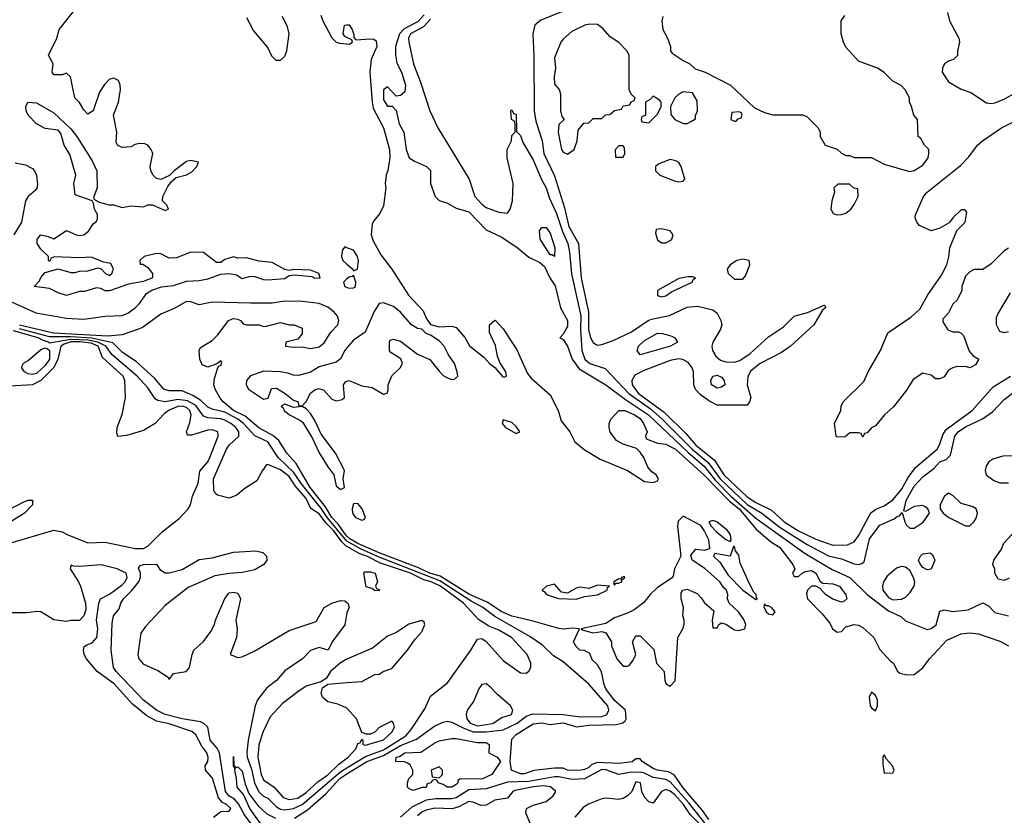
# Model space of a CAD drawing. Header units: inches. Extents: x 2380249 to 2585472, y 382747 to 546448.
# Tile 451 of 626: x 2508471 to 2513071, y 474619 to 478336. Entities that reach past the tile are written whole.
import ezdxf

# ---------------------------------------------------------------- set-up
doc = ezdxf.new("R2010")
doc.units = ezdxf.units.IN
doc.header["$MEASUREMENT"] = 0
doc.layers.add('C5407', color=7, linetype='Continuous')
doc.layers.add('C5417', color=7, linetype='Continuous')

msp = doc.modelspace()

# ---------------------------------------------------------------- linework, layer by layer
at = {"layer": 'C5407', "color": 4}
for points, elevation in [([(2508422.2, 477022.2), (2508546.1, 476966.1), (2508690, 476940.6), (2508770, 476936.9), (2508870, 476951.1), (2508950, 476953.7), (2508975.7, 476964.3), (2509009.8, 476990), (2509030.5, 477009.5), (2509063.1, 477056.9), (2509088, 477072), (2509133, 477087), (2509190, 477094.7), (2509250, 477114.3), (2509310, 477117.7), (2509350, 477125.5), (2509410, 477147), (2509450.8, 477150.8), (2509483.8, 477143.8), (2509510, 477127.2), (2509550, 477137.6), (2509570, 477135.6), (2509610, 477121.8), (2509630, 477120.7), (2509710, 477126.3), (2509730, 477140.7), (2509755.6, 477144.4), (2509835.9, 477135.9), (2509850, 477128.8), (2509874, 477130), (2509868.7, 477150), (2509830, 477166), (2509750, 477168.7), (2509730, 477164), (2509710, 477169.2), (2509650, 477202), (2509587.9, 477207.9), (2509530, 477222.7), (2509490, 477222), (2509470, 477228), (2509430, 477215.3), (2509410, 477202), (2509390, 477202), (2509330, 477248.7), (2509270, 477249.2), (2509203.1, 477223.1), (2509170, 477222), (2509130, 477241.2), (2509110, 477242.7), (2509052, 477230), (2509032, 477210), (2509034, 477194), (2509046, 477194), (2509070, 477178.8), (2509091, 477150), (2509092, 477130), (2509050, 477112.3), (2508979.3, 477100.7), (2508890, 477069.5), (2508870, 477069.5), (2508850, 477079.3), (2508830, 477082.7), (2508774.2, 477065.8), (2508750, 477066.6), (2508690, 477047.6), (2508650, 477059.3), (2508610, 477079.3), (2508538, 477090), (2508564, 477116), (2508570, 477132), (2508590, 477154), (2508650, 477172), (2508710, 477154.8), (2508730, 477154.8), (2508750, 477160.7), (2508790, 477162), (2508836, 477176), (2508851.3, 477171.3), (2508872, 477150), (2508890, 477141), (2508902, 477150), (2508908.7, 477170), (2508896, 477196), (2508863.1, 477203.1), (2508806, 477226), (2508750, 477222.7), (2508632.7, 477227.3), (2508618, 477222), (2508610, 477206), (2508606, 477210), (2508606, 477230), (2508570, 477264), (2508552.7, 477290), (2508553.2, 477310), (2508570, 477330.4), (2508603.5, 477323.5), (2508630, 477311.3), (2508690, 477351), (2508734, 477330), (2508750, 477326.8), (2508770, 477331.3), (2508792.9, 477347.1), (2508816.4, 477383.6), (2508828.4, 477391.6), (2508834.6, 477405.4), (2508834.6, 477425.4), (2508821.2, 477450), (2508816.4, 477476.4), (2508809, 477489), (2508730, 477518), (2508723.7, 477570), (2508733.2, 477610), (2508705.6, 477705.6), (2508678, 477750), (2508663.7, 477803.7), (2508650, 477819), (2508590, 477827), (2508549, 477850), (2508510, 477889), (2508500.9, 477910), (2508499.3, 477930), (2508509.4, 477950.6), (2508550, 477946.8), (2508630, 477900.5), (2508710, 477826), (2508737.3, 477790), (2508810, 477676), (2508830.7, 477630), (2508833, 477550), (2508818, 477510), (2508818, 477498), (2508842.8, 477482.8), (2508888.9, 477471.1), (2508910, 477471), (2508950, 477458.8), (2508990, 477466.8), (2509050, 477461), (2509070, 477470.7), (2509090.8, 477470.8), (2509150, 477444.7), (2509166, 477450), (2509158, 477470), (2509138, 477490), (2509139, 477510), (2509163.7, 477556.3), (2509180.2, 477579.8), (2509202, 477598), (2509250, 477611), (2509275.5, 477624.5), (2509298, 477650), (2509306, 477670), (2509270, 477677.2), (2509250, 477673.2), (2509192, 477630), (2509171.6, 477608.4), (2509130.7, 477589.3), (2509110, 477594), (2509094, 477610), (2509084, 477630), (2509081.2, 477650), (2509092.7, 477710), (2509085.2, 477730), (2509070, 477749), (2509056, 477756), (2509030, 477757.2), (2509010, 477753.2), (2508990, 477741.2), (2508950, 477739), (2508930, 477748.7), (2508921.5, 477761.5), (2508924.5, 477810), (2508909.5, 477890), (2508933.2, 477950), (2508942, 478010), (2508940.9, 478030), (2508932, 478052), (2508910, 478062.7), (2508899.8, 478060.2), (2508890, 478057.2), (2508866.4, 478033.6), (2508843.4, 477996.6), (2508814, 477910), (2508790, 477894), (2508770, 477915.3), (2508750, 477948.7), (2508729, 477970), (2508708.7, 478068.7), (2508690, 478086), (2508670, 478078), (2508630, 478078), (2508622, 478090), (2508628, 478130), (2508605.2, 478170), (2508644.5, 478250), (2508656, 478290), (2508734, 478390)], 4), ([(2509530, 478346), (2509564, 478284), (2509630, 478204.7), (2509647.3, 478167.3), (2509667.3, 478147.3), (2509690, 478146), (2509710, 478164.7), (2509719.3, 478190), (2509729.4, 478270), (2509722.7, 478302.7), (2509699.3, 478350)], 4), ([(2509877.5, 478357.5), (2509886.8, 478330), (2509930, 478251.3), (2509950, 478231.3), (2509965.4, 478225.4), (2510000, 478222.8)], 4), ([(2510000, 478253), (2509990, 478258), (2509982, 478270), (2509988, 478310), (2510000, 478311.1)], 4), ([(2508450, 477667.5), (2508497.9, 477657.9), (2508530, 477641.3), (2508540.7, 477630), (2508550.2, 477610), (2508554.2, 477565.8), (2508550.9, 477549.1), (2508542.9, 477537.1), (2508510.3, 477510), (2508498.5, 477490), (2508479.3, 477390), (2508444.1, 477330)], 4), ([(2510000, 477270.3), (2509990, 477274), (2509979.8, 477260.2), (2509975.9, 477244.1), (2509974.9, 477230), (2509981.3, 477210), (2510000, 477193.7)], 4), ([(2510000, 477124.6), (2509983.7, 477110), (2509990, 477088.9), (2510000, 477085.3)], 4), ([(2510000, 475923.1), (2509992.7, 475930), (2509958.5, 475978.5), (2509929.4, 476010), (2509899.6, 476059.6), (2509828.5, 476150), (2509762.8, 476262.8), (2509719.6, 476310), (2509681, 476370), (2509653.1, 476393.1), (2509588.6, 476428.6), (2509523.7, 476483.7), (2509469.7, 476510), (2509422, 476550), (2509407.9, 476567.9), (2509383.6, 476610), (2509377.4, 476630), (2509380.9, 476659.1), (2509395.3, 476704.7), (2509402, 476718), (2509410, 476721), (2509415.5, 476735.5), (2509410, 476742), (2509392.7, 476727.3), (2509350, 476713.2), (2509324.1, 476724.1), (2509312.7, 476750), (2509308.7, 476790), (2509316, 476804), (2509370, 476837.3), (2509396.2, 476863.8), (2509446, 476930), (2509470, 476939.5), (2509490, 476937.1), (2509502.8, 476930), (2509514.8, 476914.8), (2509530, 476910.8), (2509589.4, 476910.6), (2509610, 476902.8), (2509623.5, 476903.5), (2509690, 476921), (2509730, 476910.8), (2509754, 476910), (2509790, 476894), (2509790, 476868), (2509770, 476844), (2509714, 476830), (2509712, 476810), (2509750, 476805.7), (2509790, 476807.4), (2509830, 476800.2), (2509870, 476808), (2509894.1, 476825.9), (2509924.2, 476875.8), (2509956.9, 476910), (2509961.7, 476930), (2509956.4, 476950), (2509939.6, 476970), (2509910, 476992.4), (2509870, 477009.7), (2509790, 477019.3), (2509710, 477020.3), (2509650, 477011.9), (2509549.2, 477010.8), (2509370, 477016.2), (2509310, 477004.2), (2509270, 477017.8), (2509250, 477019.8), (2509193.2, 476986.8), (2509130, 476959.8), (2509050, 476901.4), (2509030, 476891.8), (2508950, 476864.1), (2508883, 476857), (2508628.5, 476871.5), (2508470, 476908.3)], 4), ([(2510000.1, 475900.1), (2509908.9, 476008.9), (2509881.1, 476050), (2509786.9, 476166.9), (2509750, 476221.4), (2509678.5, 476290), (2509630, 476364.2), (2509570, 476391.3), (2509517.2, 476450), (2509489.7, 476470), (2509430, 476502.2), (2509370, 476516.4), (2509350, 476525.4), (2509317, 476557), (2509279.5, 476579.5), (2509230, 476602), (2509170, 476602), (2509143.7, 476610), (2509101.1, 476661.1), (2509016.9, 476736.9), (2508950, 476782.4), (2508905.9, 476825.9), (2508808.6, 476848.6), (2508710, 476854.8), (2508610, 476854.5), (2508470, 476891.6)], 8), ([(2510000, 475875.1), (2509996.9, 475876.9), (2509975.8, 475895.8), (2509937.1, 475950), (2509903.5, 475983.5), (2509870, 476026.9), (2509831.9, 476051.9), (2509810, 476098.9), (2509757.9, 476157.9), (2509730, 476201.1), (2509690, 476233.3), (2509630, 476257.2), (2509624.5, 476255.5), (2509604.7, 476230), (2509578.5, 476181.5), (2509518, 476142), (2509485.8, 476114.2), (2509450, 476100.9), (2509395.1, 476115.1), (2509384.1, 476124.1), (2509378, 476138), (2509376.2, 476190), (2509436.9, 476330), (2509450, 476348), (2509495.1, 476390), (2509494.7, 476410), (2509481.3, 476430), (2509458, 476450), (2509430, 476464.5), (2509410, 476470.8), (2509350, 476475.3), (2509330, 476484), (2509293.4, 476533.4), (2509254.8, 476554.8), (2509210, 476561.5), (2509150, 476551.1), (2509116.9, 476556.9), (2509104.2, 476564.2), (2509070, 476615.6), (2509020.4, 476670), (2508903.5, 476770), (2508873.1, 476810), (2508835.6, 476830), (2508790, 476839), (2508710, 476842.4), (2508610, 476824), (2508605.2, 476830), (2508578, 476838), (2508558, 476850), (2508441.8, 476881.8)], 12), ([(2508430, 475892.2), (2508630, 475950.4), (2508670, 475942.8), (2508692, 475930), (2508790, 475892.2), (2508870, 475895.6), (2509010, 475864.6), (2509050, 475864.9), (2509070, 475875.5), (2509136.8, 475943.2), (2509215.3, 476004.7), (2509258.7, 476050), (2509269.6, 476070), (2509278.4, 476110), (2509304.2, 476170), (2509313.3, 476226.7), (2509350, 476270.8), (2509359.6, 476290), (2509398, 476390), (2509397.2, 476410), (2509370, 476419.5), (2509350, 476417.6), (2509274, 476394), (2509255.3, 476395.3), (2509249.5, 476410), (2509265.4, 476454.6), (2509272.1, 476490), (2509266.6, 476510), (2509250, 476523.5), (2509229.8, 476529.8), (2509210, 476528.7), (2509168.8, 476511.2), (2509145.9, 476494.1), (2509104.4, 476450), (2509050, 476416.2), (2508970, 476392.7), (2508928.9, 476388.9), (2508924, 476404), (2508926, 476430), (2508950, 476492), (2508966, 476570), (2508962.7, 476650), (2508954.5, 476670), (2508858, 476758), (2508837.7, 476810), (2508804.2, 476824.2), (2508750, 476831.5), (2508709.8, 476830.2), (2508679.4, 476820.6), (2508663.2, 476810), (2508648.4, 476750), (2508630, 476711.2), (2508570, 476649.8), (2508530, 476629.8), (2508423.2, 476623.2)], 16), ([(2510000, 476803), (2509989.5, 476790.5), (2509969.3, 476750.7), (2509950, 476735.1), (2509870, 476713.6), (2509830, 476689.6), (2509774, 476674), (2509750, 476674.7), (2509724.2, 476684.2), (2509688, 476690), (2509610, 476694), (2509550, 476672), (2509530.3, 476650), (2509529.1, 476630), (2509540.4, 476610), (2509610, 476563), (2509632, 476568), (2509646.6, 476613.4), (2509670, 476614.8), (2509711, 476590), (2509750, 476558), (2509772, 476550), (2509774, 476534), (2509790, 476532), (2509810, 476552), (2509829.4, 476590.6), (2509850, 476606.8), (2509867, 476613), (2509890, 476606), (2509930, 476562.8), (2509950, 476554.8), (2509978, 476562), (2509988.9, 476571.1), (2509984.5, 476630), (2509994.8, 476645.2), (2510000, 476647)], 4), ([(2508389.2, 476030), (2508490, 476082.8), (2508510, 476090.8), (2508530, 476091), (2508531, 476070), (2508494, 476030), (2508342.8, 475937.2)], 16), ([(2509588.8, 474530), (2509521, 474621), (2509493.1, 474673.1), (2509473.8, 474693.8), (2509448.4, 474710), (2509431.9, 474730), (2509404.7, 474910), (2509392.8, 474932.8), (2509360.5, 474970), (2509349.4, 475030), (2509330, 475049.4), (2509315.6, 475055.6), (2509230.4, 475069.6), (2509150, 475089.8), (2509109.4, 475110), (2509050, 475156.2), (2508922, 475290), (2508909.5, 475310), (2508897.6, 475390), (2508903.3, 475516.7), (2508909.5, 475550), (2508936, 475584), (2508943.7, 475610), (2508956, 475630), (2508993, 475667), (2509027, 475710), (2509036, 475730), (2509036, 475750), (2509026, 475774), (2509034, 475786), (2509049.5, 475790.5), (2509110, 475792), (2509126.4, 475766.4), (2509150, 475751.3), (2509170, 475751), (2509230, 475766.8), (2509310, 475813.4), (2509370, 475821.6), (2509470, 475848.2), (2509574.4, 475854.4), (2509606.4, 475846.4), (2509624.7, 475830), (2509626, 475810), (2509611.3, 475790), (2509570, 475766), (2509510, 475752.7), (2509450, 475749.2), (2509382.5, 475737.5), (2509257.5, 475682.5), (2509150, 475599), (2509058.8, 475501.2), (2509036.3, 475470), (2509023, 475370), (2509027.7, 475350), (2509050, 475324.9), (2509115.9, 475295.9), (2509164.7, 475264.7), (2509170, 475254), (2509190, 475282), (2509249.1, 475290.9), (2509264, 475310), (2509276, 475370), (2509285.2, 475390), (2509330, 475431), (2509363.2, 475476.8), (2509381.2, 475510), (2509385.2, 475530), (2509430, 475632), (2509450, 475658), (2509470, 475661), (2509490, 475656), (2509502.8, 475630), (2509481, 475530), (2509486.8, 475490), (2509484, 475450), (2509454, 475370), (2509490, 475356), (2509510, 475358.8), (2509570, 475387.3), (2509730, 475482.8), (2509855.3, 475524.7), (2509894, 475590), (2509928.7, 475610), (2509970, 475622.8), (2509990, 475621), (2510000, 475613.5)], 12), ([(2509376, 474610), (2509410, 474637.3), (2509450, 474638.8), (2509458, 474650), (2509437.2, 474670), (2509418, 474678), (2509400, 474700), (2509372.1, 474792.1), (2509339, 474830), (2509337.2, 474850), (2509349.5, 474870.5), (2509351.5, 474888.5), (2509345.6, 474910), (2509321.6, 474941.6), (2509294.3, 474994.3), (2509274.5, 475010), (2509257.1, 475017.1), (2509170, 475046.3), (2509110, 475058.4), (2509064.2, 475084.2), (2508998, 475138), (2508912.7, 475232.7), (2508833.6, 475290), (2508782.7, 475350), (2508772.3, 475370), (2508769.4, 475390.6), (2508772.9, 475407.1), (2508784.1, 475415.9), (2508810, 475424), (2508831.6, 475450), (2508835.6, 475490), (2508829.4, 475530.6), (2508841.2, 475610), (2508849.2, 475630), (2508890, 475652), (2508950, 475695.3), (2508963.5, 475710), (2508972.4, 475730), (2508967.6, 475750), (2508926, 475770), (2508851.7, 475788.3), (2508750, 475781.3), (2508722.7, 475782.7), (2508712, 475788), (2508706, 475770), (2508746, 475710), (2508754.4, 475690), (2508778.8, 475610), (2508779.8, 475580.2), (2508771, 475550), (2508750, 475529), (2508710, 475529), (2508690, 475524), (2508630, 475532), (2508569.7, 475569.7), (2508550, 475571.5), (2508504.4, 475564.4), (2508425.4, 475565.4)], 16), ([(2510000, 475564.2), (2509990.6, 475509.4), (2509931.3, 475430), (2509912, 475390), (2509870, 475402), (2509830, 475388), (2509792, 475350), (2509710, 475293.2), (2509670, 475249), (2509625.2, 475214.8), (2509582, 475158), (2509570.7, 475130), (2509538.3, 474970), (2509531.7, 474911.7), (2509534, 474890), (2509554.3, 474834.3), (2509568.4, 474770), (2509588.8, 474728.8), (2509610, 474708.8), (2509630, 474699.3), (2509670, 474658), (2509690, 474647.9), (2509710, 474644.4), (2509750, 474650.2), (2509790, 474669.2), (2509970, 474822.6), (2510000, 474841.1)], 12), ([(2510000, 475347.6), (2509970, 475331.3), (2509923, 475290), (2509902.8, 475257.2), (2509877.3, 475242.7), (2509810, 475221.6), (2509770, 475196.2), (2509699.4, 475140.6), (2509641.3, 475078.7), (2509609.1, 475010.9), (2509588.7, 474948.7), (2509584, 474890), (2509598.5, 474810), (2509610, 474784.9), (2509660.3, 474750), (2509702, 474702), (2509730, 474693.4), (2509770, 474699.6), (2509810, 474724.7), (2509864.5, 474775.5), (2509910, 474808), (2509962.6, 474857.4), (2510000, 474886)], 16), ([(2510000, 475119), (2509999.5, 475119.5), (2509957.5, 475137.5), (2509910, 475149.3), (2509885.2, 475170), (2509879.3, 475190), (2509885.6, 475214.4), (2509910, 475232), (2510000, 475238.8)], 16), ([(2509622.8, 474542.8), (2509546.6, 474650), (2509516.2, 474716.2), (2509487, 474750), (2509484.5, 474790), (2509475.3, 474830), (2509478, 474838), (2509469.3, 474850.7), (2509470, 474894), (2509471.3, 474851.3), (2509482, 474842), (2509490, 474844.7), (2509510, 474824.7), (2509524.5, 474764.5), (2509540.7, 474720.7), (2509584.2, 474664.2), (2509625.8, 474625.8), (2509665.3, 474605.2)], 8), ([(2509754.5, 474605.5), (2509815.7, 474644.3), (2509901.3, 474718.7), (2509966.3, 474790), (2509990, 474806.7), (2510000, 474812.9)], 8)]:
    msp.add_lwpolyline(points, dxfattribs=dict(at, elevation=elevation))
for points, elevation in [([(2508530, 476677.6), (2508510, 476680.7), (2508493.2, 476690), (2508481.2, 476710), (2508482, 476718), (2508488.7, 476731.3), (2508510, 476744), (2508570, 476794.4), (2508590, 476803), (2508599.9, 476799.9), (2508610.3, 476790.3), (2508610.2, 476750), (2508590, 476719.6), (2508550, 476683.5)], 12), ([(2509710, 476539), (2509692, 476530), (2509702, 476522), (2509706.8, 476510), (2509730.8, 476490), (2509783.6, 476463.6), (2509793.5, 476453.5), (2509838.6, 476378.6), (2509870, 476312.7), (2509910, 476247.3), (2509938.8, 476210), (2509950, 476158.8), (2509970, 476141.6), (2509989, 476150), (2509982, 476190), (2509988, 476230), (2509947, 476310), (2509879.7, 476399.7), (2509850, 476464), (2509830, 476495.3), (2509810, 476518), (2509790, 476528), (2509750, 476524)], 4)]:
    msp.add_lwpolyline(points, close=True, dxfattribs=dict(at, elevation=elevation))
at = {"layer": 'C5417', "color": 4}
for points, elevation in [([(2511050, 478390.7), (2510906.4, 478333.6), (2510877.3, 478310), (2510867.7, 478270), (2510873.5, 478166.5), (2510875.3, 477910), (2510882.1, 477862.1), (2510911.4, 477770), (2510919, 477710), (2510970, 477606.8), (2511016.9, 477456.9), (2511036.9, 477370), (2511081.7, 477290), (2511094.7, 477130), (2511128.5, 476970), (2511127.8, 476887.8), (2511137.8, 476850), (2511150, 476828), (2511160.6, 476820.6), (2511170, 476814.9), (2511190, 476817.6), (2511243.5, 476836.5), (2511330, 476878), (2511407, 476930), (2511423.3, 476936.7), (2511506.1, 476953.9), (2511590, 476993.4), (2511637.6, 476997.6), (2511710, 476980.7), (2511730, 476964.7), (2511746.8, 476930), (2511750.8, 476910), (2511744.9, 476890), (2511708.7, 476830), (2511704.2, 476810), (2511707.2, 476790), (2511723.7, 476763.7), (2511745.8, 476745.8), (2511770, 476737.4), (2511810, 476735.3), (2511836.1, 476743.9), (2511884, 476776), (2511970, 476854), (2512039.8, 476900.2), (2512089.6, 476950), (2512151.4, 476968.6), (2512230, 477002), (2512236, 476996), (2512236, 476990), (2512221.4, 476978.6), (2512181.6, 476910), (2512070, 476809.5), (2512030, 476780.7), (2511931, 476730), (2511885.5, 476694.5), (2511873.5, 476666.5), (2511870.4, 476630.4), (2511886.8, 476570), (2511881, 476550), (2511870, 476535.3), (2511730, 476535.1), (2511690, 476554.5), (2511650, 476585.1), (2511628.8, 476608.8), (2511621.1, 476630), (2511619.1, 476690), (2511612.8, 476710), (2511593.8, 476733.8), (2511568.4, 476748.4), (2511550, 476751.2), (2511510, 476743.5), (2511384.1, 476695.9), (2511344.8, 476675.2), (2511330.3, 476650), (2511332.9, 476630), (2511362.4, 476590), (2511481.5, 476501.5), (2511583.3, 476403.3), (2511630, 476348.4), (2511717.7, 476277.7), (2511760.7, 476210), (2511870, 476107.1), (2511910, 476079.7), (2511983.9, 476043.9), (2512043.1, 475990), (2512110, 475947.1), (2512190, 475909.1), (2512270, 475881.1), (2512337.7, 475882.3), (2512370, 475897.1), (2512390, 475924.9), (2512448, 476032), (2512471.1, 476048.9), (2512510, 476064.4), (2512550, 476092.4), (2512590, 476140.4), (2512622.2, 476197.7), (2512655.8, 476244.2), (2512756.9, 476330), (2512768.3, 476350), (2512783.7, 476396.3), (2512798.9, 476421.1), (2512921.6, 476510), (2513019.7, 476620.3), (2513099.6, 476670)], 16), ([(2512806, 478370), (2512814.8, 478330), (2512858, 478250), (2512862, 478230), (2512852, 478190), (2512851.6, 478168.4), (2512834, 478150), (2512810, 478142), (2512792, 478130), (2512782, 478110), (2512781, 478090), (2512810, 478044.7), (2512870, 478011.3), (2512915.3, 477995.3), (2512987.1, 477947.1), (2513010, 477944), (2513027.3, 477947.3), (2513070, 477964.9), (2513114.5, 477990)], 24), ([(2510360.8, 478359.2), (2510333.2, 478326.8), (2510267.7, 478292.3), (2510245.8, 478270), (2510227.2, 478210), (2510226, 478170), (2510232.2, 478132.2), (2510254.4, 478090), (2510274, 478030), (2510270, 477998), (2510250, 477981.2), (2510230, 477979), (2510190, 478022), (2510171.3, 478008.7), (2510170, 477962), (2510190, 477931), (2510211, 477931), (2510230, 477912), (2510244, 477850), (2510265.5, 477810), (2510276.4, 477730), (2510290, 477691), (2510314.9, 477674.9), (2510372, 477650), (2510390.7, 477630.7), (2510390.8, 477570), (2510412, 477510), (2510431.1, 477491.1), (2510470, 477479.1), (2510510, 477455.5), (2510570, 477438.4), (2510650, 477354), (2510720.6, 477320.6), (2510792.9, 477272.9), (2510850, 477227), (2510901.7, 477201.7), (2510923.4, 477183.4), (2510948, 477130), (2510972.5, 477092.5), (2510997.3, 476990), (2511030.4, 476930), (2511030, 476902), (2511010, 476866), (2510994, 476850), (2511010, 476842), (2511030, 476811.3), (2511051.5, 476750), (2511085.1, 476705.1), (2511210, 476630.3), (2511301.5, 476561.5), (2511409, 476490), (2511594, 476314), (2511669.2, 476250), (2511722.3, 476182.3), (2511793.7, 476110), (2511910, 476006.7), (2512141.4, 475841.4), (2512267.1, 475767.1), (2512349.2, 475729.2), (2512430.5, 475650), (2512530, 475573.7), (2512586.9, 475546.9), (2512610, 475527.7), (2512710, 475486.8), (2512730, 475491), (2512751.9, 475508.1), (2512770, 475572), (2512790, 475578), (2512830, 475571), (2512902, 475578), (2512970, 475612), (2512996.9, 475596.9), (2513026.4, 475566.4), (2513091, 475550)], 8), ([(2510390, 478338.3), (2510357.2, 478302.8), (2510296.4, 478270), (2510287.2, 478250), (2510288.5, 478230), (2510310.4, 478130), (2510343.9, 478043.9), (2510386.4, 477910), (2510424.4, 477830), (2510570.7, 477590), (2510598, 477510), (2510630, 477473.4), (2510650, 477459.1), (2510710, 477436), (2510750, 477432), (2510762, 477450), (2510772.7, 477490), (2510777.2, 477570), (2510748.7, 477690), (2510748.7, 477730), (2510768, 477770), (2510770, 477794), (2510786, 477810), (2510786, 477850), (2510782, 477862), (2510768, 477870), (2510766, 477910), (2510770, 477914), (2510778, 477898), (2510790, 477894), (2510792.7, 477812.7), (2510810, 477794), (2510822, 477762), (2510870, 477681), (2510908.6, 477588.6), (2510930, 477550.8), (2510944.4, 477504.4), (2510979.5, 477430), (2511006.2, 477346.2), (2511031.4, 477290), (2511039.6, 477250), (2511049, 477149), (2511092.9, 476952.9), (2511091.1, 476890), (2511096.5, 476790), (2511110.5, 476750), (2511134.8, 476730), (2511206, 476706), (2511316.9, 476590), (2511417.5, 476517.4), (2511471.6, 476471.6), (2511612, 476330), (2511687.4, 476267.4), (2511743.5, 476190), (2511870, 476070.2), (2511938, 476030), (2512023.9, 475963.9), (2512150, 475883.6), (2512250, 475831.5), (2512310, 475816.5), (2512370, 475793.7), (2512390, 475790.4), (2512405.4, 475794.6), (2512416.3, 475803.7), (2512440.5, 475910), (2512490, 475974.9), (2512556.6, 476003.4), (2512570, 476014.8), (2512582, 476018), (2512594, 476034), (2512606, 475990), (2512614, 475974), (2512630, 475961), (2512650, 475960.7), (2512691.4, 475988.6), (2512721.2, 476030), (2512714, 476050), (2512700.7, 476060.7), (2512690, 476066.6), (2512650, 476062), (2512610, 476038), (2512602, 476042), (2512612, 476090), (2512650, 476156.4), (2512690, 476199.5), (2512741.6, 476238.4), (2512769.4, 476270), (2512799.5, 476280.5), (2512819.3, 476300.7), (2512840.5, 476390), (2512856.2, 476410), (2512890, 476433.1), (2512969.7, 476470.3), (2513015.6, 476504.4), (2513070, 476560.7), (2513110, 476590.7)], 12), ([(2511476, 478350), (2511471, 478330), (2511476, 478290), (2511498, 478250), (2511511.3, 478210), (2511512, 478190), (2511519.6, 478179.6), (2511570, 478144.7), (2511602, 478130), (2511626.4, 478106.4), (2511674, 478090), (2511792, 478030), (2511903.6, 477923.6), (2511950, 477902), (2511990, 477891.3), (2512130, 477892), (2512150, 477882), (2512202, 477830), (2512211.3, 477810), (2512211.3, 477790), (2512234, 477750), (2512290, 477731.3), (2512310, 477712), (2512330, 477702), (2512350, 477702), (2512370, 477692), (2512450, 477692), (2512510, 477661), (2512627.3, 477627.3), (2512650, 477630.7), (2512690, 477656.3), (2512715.1, 477690), (2512719, 477710), (2512718, 477730), (2512698, 477750), (2512680.4, 477780.4), (2512668, 477790), (2512666, 477870), (2512648, 477890), (2512638, 477930), (2512628, 477950), (2512628, 477970), (2512608.4, 478008.4), (2512588.4, 478028.4), (2512550, 478048), (2512509.1, 478089.1), (2512478, 478110), (2512390, 478142), (2512330, 478208), (2512319, 478230), (2512309.3, 478270), (2512309, 478330), (2512325.2, 478354.8)], 24), ([(2510000, 478311.1), (2510010, 478312), (2510024.7, 478290), (2510032.7, 478267.3), (2510032.7, 478252.7), (2510042, 478242), (2510110, 478246), (2510124.7, 478244.7), (2510136.9, 478236.9), (2510138.8, 478210), (2510113.4, 478150), (2510106.8, 478090), (2510117, 477950), (2510122.4, 477922.4), (2510170.3, 477830.2), (2510198, 477730), (2510200.7, 477690), (2510190.6, 477630.6), (2510182.8, 477610), (2510179.1, 477570), (2510182, 477550), (2510170, 477466), (2510154, 477430), (2510124.7, 477395.3), (2510118.4, 477381.6), (2510113, 477330), (2510122, 477302), (2510158, 477238), (2510210, 477171), (2510288.1, 477048.1), (2510355.2, 476975.2), (2510370, 476942), (2510390, 476912), (2510430, 476901), (2510490, 476904.7), (2510510, 476898), (2510550, 476851), (2510572.8, 476812.8), (2510638.8, 476758.8), (2510667.9, 476727.9), (2510691.1, 476711.1), (2510727.7, 476667.7), (2510734, 476666), (2510746, 476670), (2510742, 476690), (2510714.8, 476734.8), (2510703.7, 476763.7), (2510693.6, 476813.6), (2510665.6, 476874.4), (2510666, 476910), (2510690, 476932), (2510694, 476930), (2510730, 476890.8), (2510793.5, 476793.5), (2510843.1, 476683.1), (2510860.9, 476660.9), (2510950, 476582.8), (2510987.3, 476510), (2511001.3, 476461.3), (2511041.3, 476410), (2511063.8, 476363.8), (2511107.7, 476327.7), (2511183.2, 476283.2), (2511310.3, 476230.3), (2511390, 476178), (2511430, 476174), (2511450, 476181), (2511456, 476190), (2511445.2, 476210), (2511424.2, 476224.2), (2511405.8, 476245.8), (2511386.6, 476290), (2511370, 476315.3), (2511352.9, 476332.9), (2511290, 476352), (2511259.3, 476370), (2511230, 476409), (2511225.1, 476430), (2511224.5, 476450), (2511232.7, 476470), (2511270, 476510.7), (2511298, 476510), (2511344, 476490), (2511370, 476472), (2511384.9, 476450), (2511402, 476410), (2511394, 476390), (2511398, 476378), (2511450, 476358), (2511490, 476352.7), (2511534.9, 476330), (2511670, 476206.3), (2511786.7, 476086.7), (2511832.4, 476050), (2511910, 475956.9), (2511978.7, 475898.7), (2512022, 475870), (2512082.8, 475790), (2512091.6, 475768.4), (2512082, 475750), (2512090, 475734), (2512110, 475734), (2512126, 475750), (2512142, 475758), (2512170, 475762), (2512190.5, 475750), (2512210, 475711.3), (2512222.8, 475702.8), (2512270, 475700.5), (2512301, 475690), (2512331.1, 475648.9), (2512336, 475630), (2512322, 475618), (2512310, 475614), (2512270, 475629.2), (2512235.3, 475650), (2512210, 475678), (2512190, 475688.7), (2512170, 475688.7), (2512151.3, 475670), (2512147.1, 475652.9), (2512151, 475630), (2512220.5, 475560.5), (2512255.8, 475515.8), (2512268.7, 475490), (2512290, 475474), (2512310, 475478), (2512330, 475498.8), (2512370, 475511), (2512390, 475506.8), (2512410, 475496), (2512462, 475450), (2512490, 475394), (2512539.6, 475339.6), (2512554, 475330), (2512570, 475294), (2512583.6, 475283.6), (2512615.3, 475275.3), (2512650, 475277.3), (2512690, 475307.7), (2512722, 475350), (2512803, 475437), (2512870, 475466.5), (2512910, 475471.4), (2512950, 475466.5), (2513050, 475432.4), (2513090, 475410.2)], 4), ([(2510000, 478222.8), (2510010, 478222), (2510026, 478230), (2510022, 478242), (2510000, 478253)], 4), ([(2513090, 477268), (2513070, 477255.3), (2513010, 477195.3), (2512970, 477168.7), (2512930, 477168), (2512910, 477158), (2512890, 477138), (2512872, 477090), (2512872, 477070), (2512850, 477026), (2512830, 477006), (2512810, 476966), (2512783.6, 476936.4), (2512783.6, 476923.6), (2512806.4, 476886.4), (2512830, 476878), (2512856.9, 476876.9), (2512870, 476872), (2512879.8, 476859.8), (2512906.8, 476786.8), (2512925.4, 476765.4), (2512951.3, 476750), (2512936.9, 476723.1), (2512910.7, 476709.3), (2512894, 476714), (2512850, 476715.3), (2512830.9, 476709.1), (2512810, 476698), (2512790, 476668), (2512770, 476658), (2512750, 476658), (2512730, 476675.3), (2512690, 476684), (2512644.9, 476655.1), (2512614.6, 476605.4), (2512552.8, 476527.2), (2512510.6, 476489.4), (2512470, 476438), (2512451.3, 476428.7), (2512430, 476406), (2512418, 476402), (2512410, 476386), (2512402, 476402), (2512390, 476406), (2512350, 476406), (2512327.3, 476387.3), (2512290, 476386), (2512286, 476390), (2512278, 476450), (2512308, 476510), (2512308.7, 476530), (2512318, 476550), (2512414.8, 476645.2), (2512435.1, 476690), (2512492.3, 476790), (2512526.6, 476873.4), (2512634, 476946), (2512677, 476983), (2512713.2, 477050), (2512777.5, 477142.5), (2512802.7, 477190), (2512812.5, 477227.5), (2512816, 477270), (2512849.2, 477350.8), (2512888.7, 477390), (2512896.4, 477436.4), (2512887.3, 477447.3), (2512870, 477448), (2512831.3, 477410), (2512814, 477386), (2512770, 477361.2), (2512730, 477349), (2512674.6, 477374.6), (2512662, 477390), (2512655.3, 477410), (2512656.4, 477423.6), (2512694, 477510), (2512710, 477530.6), (2512865.8, 477654.2), (2512905.6, 477694.4), (2512946, 477750), (2512969.2, 477770), (2513057.2, 477830), (2513174, 477890)], 16), ([(2510000, 477193.7), (2510027.3, 477170), (2510030, 477162), (2510049.1, 477170.9), (2510054.5, 477210), (2510049.5, 477230), (2510030, 477259.3), (2510000, 477270.3)], 4), ([(2510000, 477085.3), (2510010, 477081.7), (2510030, 477083.8), (2510039.3, 477090), (2510042, 477110), (2510030, 477142), (2510024.5, 477135.5), (2510010, 477133.6), (2510000, 477124.6)], 4), ([(2513090, 476878), (2513070, 476873.2), (2513050, 476879), (2513034, 476910), (2513035.3, 476944.7), (2513040.4, 476959.6), (2513100.2, 477059.8)], 16), ([(2510000, 476647), (2510009.6, 476650.4), (2510070, 476624.9), (2510117.3, 476617.3), (2510170, 476586), (2510188.4, 476591.6), (2510193.2, 476606.8), (2510192.7, 476630), (2510210, 476671.3), (2510248.7, 476710), (2510259, 476730), (2510252.1, 476752.1), (2510202, 476782), (2510198, 476790), (2510198, 476830), (2510202, 476838), (2510216.4, 476843.6), (2510250, 476834), (2510330, 476773.4), (2510387.7, 476747.7), (2510430, 476694), (2510450, 476674), (2510470, 476662), (2510490, 476654.8), (2510503.1, 476656.9), (2510518, 476670), (2510515.3, 476690), (2510502, 476730), (2510474, 476770), (2510454, 476810), (2510430, 476835.3), (2510390, 476862), (2510370, 476869), (2510349.3, 476889.3), (2510330, 476893.2), (2510301.2, 476910), (2510249.7, 476969.7), (2510216.6, 476996.6), (2510170, 477013.2), (2510150.5, 477009.5), (2510127, 476973), (2510084.4, 476875.6), (2510030, 476838.7), (2510000, 476803)], 4), ([(2513150, 476298.7), (2513063.6, 476296.4), (2513017.6, 476282.4), (2512998.8, 476270), (2512986, 476250), (2512981, 476230), (2512986, 476210), (2513022.8, 476182.8), (2513050, 476172.7), (2513090, 476172.4)], 12), ([(2513093.7, 475726.3), (2513070, 475715.3), (2513042, 475722), (2513026, 475750), (2513026, 475770), (2513018, 475790), (2513022, 475810), (2513058, 475862), (2513069, 475890), (2513124, 475950)], 8), ([(2511690, 474599.1), (2511660.8, 474640.8), (2511570, 474747.3), (2511528.2, 474808.2), (2511502.4, 474822.4), (2511450, 474829.8), (2511430, 474838), (2511379, 474870), (2511370, 474882), (2511350, 474882), (2511332, 474868), (2511270, 474861.6), (2511170, 474866), (2511143.8, 474856.2), (2511130, 474842.9), (2511110, 474832.7), (2511094, 474830), (2511050, 474828), (2511030, 474829.7), (2511010, 474838.4), (2510970, 474839.7), (2510872.2, 474827.8), (2510830, 474813.2), (2510810, 474812.7), (2510769, 474830), (2510762, 474870), (2510770, 474974.8), (2510790, 474997.1), (2510870, 475045.5), (2510910, 475050.3), (2510950, 475043), (2511010, 475050.2), (2511072.2, 475032.2), (2511130, 475039.5), (2511257.5, 475042.5), (2511289.3, 475050.7), (2511300.4, 475059.6), (2511304, 475070), (2511302, 475110), (2511250, 475154.5), (2511210, 475209.4), (2511201.6, 475230), (2511189.5, 475289.5), (2511170, 475322), (2511145.2, 475345.2), (2511134.6, 475374.6), (2511110, 475388), (2511088, 475390), (2511070, 475408), (2511058, 475430), (2511086, 475490), (2511050, 475493.6), (2511011, 475489), (2510990, 475491.2), (2510870, 475525.7), (2510770, 475548.7), (2510724.2, 475570), (2510654.4, 475614.4), (2510572.4, 475650), (2510435.4, 475735.4), (2510386.9, 475750), (2510334.6, 475774.5), (2510150, 475844.7), (2510050, 475889), (2510013.8, 475910), (2510000, 475923.1)], 4), ([(2510000, 474812.9), (2510092.8, 474870), (2510170, 474898.8), (2510250, 474944.2), (2510325.2, 474974.8), (2510410, 475037.1), (2510450, 475054), (2510470, 475059.1), (2510490, 475054), (2510545.3, 475025.3), (2510590, 475009.3), (2510650, 475008.6), (2510730, 475017.7), (2510794.7, 475050), (2510837.7, 475082.3), (2510867.7, 475092.3), (2511010, 475089.3), (2511090, 475078.9), (2511190, 475081.1), (2511213.3, 475090), (2511223.1, 475110), (2511218.2, 475130), (2511130, 475231.6), (2511010, 475335.1), (2510964.2, 475364.2), (2510914, 475414), (2510854.3, 475454.3), (2510690, 475547.4), (2510634, 475590), (2510579.5, 475619.5), (2510434.5, 475714.5), (2510150, 475825.3), (2510063.1, 475863.1), (2510000.1, 475900.1)], 8), ([(2510000, 474841.1), (2510085.8, 474894.2), (2510170, 474925), (2510274.7, 474990), (2510300.6, 475019.4), (2510363, 475117), (2510390, 475174.8), (2510470, 475238), (2510579.3, 475390), (2510610, 475442), (2510630, 475444.7), (2510650, 475431.3), (2510730, 475342.8), (2510810, 475284.7), (2510836.5, 475283.5), (2510850, 475292), (2510859, 475310), (2510859, 475330), (2510841.2, 475370), (2510769.3, 475450), (2510710, 475483.7), (2510662.5, 475502.5), (2510614, 475534), (2510544.7, 475610), (2510436.8, 475690), (2510393.3, 475710), (2510358.6, 475718.6), (2510296.3, 475750), (2510156.2, 475796.2), (2510092.6, 475830), (2510060.2, 475840.2), (2510000, 475875.1)], 12), ([(2510000, 475613.5), (2510004.7, 475610), (2510011, 475590), (2510001, 475570), (2510000, 475564.2)], 12), ([(2510000, 475238.8), (2510070, 475244), (2510130, 475276), (2510150, 475278), (2510169.3, 475290.7), (2510210, 475304.7), (2510282.7, 475390), (2510318, 475442), (2510350, 475476), (2510364, 475510), (2510360.4, 475520.4), (2510350, 475528.7), (2510288.6, 475511.4), (2510228.3, 475471.7), (2510190, 475456), (2510119.9, 475400.1), (2510010, 475353), (2510000, 475347.6)], 16), ([(2510000, 474886), (2510005.2, 474890), (2510042, 474930), (2510050, 474954), (2510062, 474958), (2510070, 474974), (2510074, 474970), (2510074, 474950), (2510087.1, 474947.1), (2510170, 474971), (2510210, 475007.3), (2510222, 475030), (2510218, 475050), (2510210, 475058), (2510151.1, 475028.9), (2510130, 475008), (2510110, 474998), (2510090, 474998), (2510070, 475006), (2510045.2, 475070), (2510000, 475119)], 16), ([(2511738.3, 474498.3), (2511596.7, 474676.7), (2511510, 474775.8), (2511490, 474786), (2511430, 474795.8), (2511390, 474815.7), (2511370, 474819.8), (2511320.5, 474819.5), (2511270, 474809.5), (2511210, 474830.6), (2511190, 474832.2), (2511110, 474789.1), (2511050, 474785.4), (2510990, 474799), (2510970, 474799), (2510850, 474777), (2510750, 474773.8), (2510650, 474741.8), (2510570, 474737.4), (2510510, 474699.8), (2510490, 474695.8), (2510415.8, 474695.8), (2510370, 474688.9), (2510302.5, 474657.4), (2510250, 474609.7)], 8), ([(2511650, 474575.1), (2511603, 474623), (2511572.9, 474670), (2511530, 474715.3), (2511510, 474731), (2511490, 474738.7), (2511470, 474729.3), (2511430, 474675.3), (2511410, 474681.2), (2511390, 474704), (2511377, 474730), (2511372, 474770), (2511350, 474775.1), (2511330.8, 474730), (2511310.3, 474709.7), (2511290, 474698), (2511270, 474692.8), (2511210, 474698.4), (2511190, 474696.2), (2511128.8, 474671.2), (2511104, 474656), (2511063.8, 474610)], 12), ([(2510860.7, 474570), (2510835.3, 474630), (2510838, 474650), (2510870, 474666.8), (2510930, 474683), (2510962.7, 474710), (2510975.3, 474730), (2510951.1, 474751.1), (2510915.8, 474755.8), (2510871.7, 474751.7), (2510785.5, 474734.5), (2510774.8, 474730), (2510750, 474699.5), (2510690.4, 474689.7), (2510650, 474665.6), (2510624.7, 474664.7), (2510590, 474680.9), (2510570, 474682.9), (2510522.2, 474657.8), (2510491.7, 474648.3), (2510410, 474652.3), (2510370, 474643.6), (2510350, 474633.3), (2510330, 474617)], 12)]:
    msp.add_lwpolyline(points, dxfattribs=dict(at, elevation=elevation))
for points, elevation in [([(2511134.5, 478314.5), (2511112, 478310), (2511050, 478281.2), (2511010, 478245.2), (2510999.1, 478230), (2510970, 478158), (2510974.9, 478110), (2510968.3, 478068.3), (2510970, 478034), (2510991.3, 478010), (2510998, 477990), (2510998, 477910), (2511003.6, 477883.6), (2511014, 477870), (2510990, 477846), (2510986.7, 477810), (2511002.4, 477730), (2511010, 477717.3), (2511030, 477707.3), (2511062, 477730), (2511075.3, 477770), (2511080.4, 477819.6), (2511107.3, 477852.7), (2511130, 477854), (2511150, 477874), (2511190, 477874), (2511208.4, 477891.6), (2511227.3, 477892.7), (2511250, 477912), (2511282, 477918), (2511290, 477934), (2511322, 477938), (2511327.3, 477952.7), (2511342, 477958), (2511346, 477970), (2511327.3, 477987.3), (2511318, 478010), (2511318, 478170), (2511308, 478190), (2511270, 478228.7), (2511230, 478255.3), (2511194.8, 478294.8), (2511170, 478313.2)], 24), ([(2511570, 477998), (2511550, 477988), (2511532, 477970), (2511512, 477930), (2511512.7, 477892.7), (2511532, 477870), (2511570, 477851.3), (2511590, 477851.3), (2511610, 477862), (2511628, 477872), (2511628, 477888), (2511638, 477910), (2511636.4, 477956.4), (2511613.6, 477993.6)], 24), ([(2511430, 477978), (2511416.9, 477963.1), (2511394, 477950), (2511394, 477890), (2511378, 477882), (2511374, 477870), (2511378, 477858), (2511410, 477854), (2511450, 477894), (2511468, 477930), (2511468, 477950), (2511460.4, 477960.4)], 24), ([(2511830, 477906), (2511798, 477902), (2511794, 477870), (2511810, 477862), (2511818, 477862), (2511827.3, 477872.7), (2511842, 477878), (2511846, 477890), (2511842, 477902)], 24), ([(2511290, 477746), (2511270, 477746), (2511252.7, 477727.3), (2511254, 477694), (2511290, 477694), (2511298, 477710), (2511296.4, 477736.4)], 24), ([(2511510, 477682), (2511456.9, 477663.1), (2511442, 477650), (2511442, 477630), (2511462, 477610), (2511530, 477582.8), (2511550, 477578), (2511570, 477582), (2511578, 477590), (2511562, 477650), (2511550, 477668), (2511536.5, 477676.5)], 24), ([(2512347.3, 477567.3), (2512292.7, 477567.3), (2512274, 477550), (2512278, 477530), (2512266, 477490), (2512261, 477450), (2512271.1, 477431.1), (2512290, 477424.7), (2512310, 477426), (2512330, 477431.3), (2512354, 477450), (2512370, 477472), (2512388, 477510), (2512386, 477546), (2512368.4, 477548.4)], 24), ([(2510970, 477228.7), (2510958, 477238), (2510950, 477238), (2510902.7, 477310), (2510899, 477350), (2510910, 477364.7), (2510930, 477364.7), (2510950, 477338), (2510970.4, 477270)], 8), ([(2511470, 477358), (2511444, 477356), (2511442, 477338), (2511450, 477306.8), (2511470, 477294), (2511490, 477294), (2511510, 477304.9), (2511517.2, 477310), (2511524, 477330), (2511509.3, 477349.3)], 24), ([(2511850, 477217), (2511821, 477210), (2511791, 477190), (2511776, 477170), (2511781, 477150), (2511810, 477122.8), (2511850, 477122.8), (2511861.5, 477138.5), (2511882.7, 477190), (2511879, 477210)], 24), ([(2511614.8, 477134.8), (2511594, 477134), (2511550, 477126.6), (2511451, 477070), (2511450, 477046.8), (2511470, 477040.7), (2511490, 477046.4), (2511516.1, 477063.9), (2511613.2, 477110), (2511618, 477122), (2511628, 477130)], 24), ([(2511370, 476769.3), (2511355.3, 476790), (2511361.2, 476810), (2511390, 476836.3), (2511450, 476870.6), (2511474, 476870), (2511517.5, 476857.5), (2511532, 476850), (2511544.7, 476830), (2511511.3, 476810)], 12), ([(2511730, 476615.1), (2511703.7, 476630), (2511699.3, 476650), (2511709, 476670), (2511730, 476675.5), (2511750, 476666), (2511762.8, 476650), (2511766, 476630), (2511750, 476619.3)], 12), ([(2510730, 476466), (2510724.7, 476450), (2510741, 476430), (2510790, 476402.8), (2510808, 476410), (2510790, 476435.3), (2510770, 476454)], 4), ([(2512810, 476124), (2512790, 476108.7), (2512771, 476070), (2512771.3, 476050), (2512786, 476030), (2512811.3, 476010), (2512890, 475970.8), (2512910, 475971), (2512930, 475991), (2512940.9, 476010), (2512946, 476030), (2512939.3, 476050), (2512921.6, 476061.6), (2512870, 476075.1), (2512830, 476113.2)], 12), ([(2510050, 476076), (2510030, 476074), (2510023.7, 476050), (2510026.3, 476030), (2510040.4, 476010), (2510070, 475997.1), (2510079.7, 476000.3), (2510086.6, 476010), (2510071.1, 476051.1)], 4), ([(2511570, 476015.6), (2511547.4, 475992.6), (2511544, 475970), (2511559.3, 475830), (2511530.5, 475770), (2511523.8, 475736.2), (2511515.2, 475724.8), (2511450, 475683.1), (2511416, 475650), (2511386.8, 475613.2), (2511341.2, 475578.8), (2511310, 475562.4), (2511250, 475542), (2511210, 475515.6), (2511094, 475490), (2511103.6, 475483.6), (2511150, 475471.3), (2511190, 475478), (2511210, 475471.3), (2511236, 475430), (2511236, 475410), (2511260.7, 475350), (2511290, 475316), (2511310, 475316), (2511319.3, 475320.7), (2511336.5, 475343.5), (2511349, 475370), (2511334, 475430), (2511350, 475458), (2511370, 475458), (2511433.2, 475393.2), (2511446.8, 475330), (2511482, 475290), (2511484.7, 475250), (2511490, 475234), (2511510, 475222), (2511532.7, 475247.3), (2511546, 475450), (2511569.3, 475490), (2511575.1, 475510), (2511576, 475530), (2511569.2, 475550), (2511572.7, 475590), (2511560.9, 475630), (2511562, 475658), (2511568.7, 475671.3), (2511590, 475674.8), (2511635.8, 475655.8), (2511655.5, 475635.5), (2511670, 475611.3), (2511714, 475574), (2511706, 475530), (2511710, 475494), (2511730, 475494), (2511738, 475510), (2511750, 475518), (2511770, 475511.3), (2511810, 475486), (2511830, 475482.8), (2511858, 475490), (2511864, 475510), (2511853.8, 475533.8), (2511829, 475570), (2511786, 475610), (2511778, 475630), (2511779, 475650), (2511773.2, 475670), (2511760.9, 475680.9), (2511742, 475710), (2511671.5, 475771.5), (2511613.2, 475810), (2511606, 475834), (2511630, 475862), (2511670, 475858), (2511695.3, 475864.7), (2511690, 475906), (2511669.2, 475950), (2511652.7, 475972.7)], 4), ([(2511710, 475995.6), (2511691.3, 475990), (2511701, 475970), (2511724.9, 475944.9), (2511770, 475907.7), (2511790, 475898), (2511794.8, 475905.2), (2511791.5, 475928.5), (2511778, 475950), (2511728.7, 475990)], 4), ([(2511810, 475875.3), (2511806, 475874), (2511790, 475829), (2511718, 475842), (2511712, 475830), (2511742, 475802), (2511781.3, 475741.3), (2511850, 475670.7), (2511910, 475626.8), (2511918, 475630), (2511912.9, 475632.9), (2511911.8, 475650), (2511901, 475661), (2511880.6, 475700.6), (2511837.5, 475797.5), (2511830, 475834), (2511814.8, 475854.8)], 4), ([(2512710, 475765.2), (2512690, 475777.2), (2512679.3, 475790), (2512669.5, 475810.5), (2512679, 475830), (2512690, 475841), (2512724.7, 475844.7), (2512735.3, 475835.3), (2512746, 475810), (2512730, 475769)], 8), ([(2510150, 475668), (2510128.4, 475668.4), (2510118, 475678), (2510090, 475686), (2510078, 475750), (2510084, 475756), (2510110, 475756), (2510132, 475750), (2510142, 475710), (2510134, 475690), (2510138, 475678), (2510152.7, 475672.7)], 12), ([(2512590, 475781.1), (2512566.7, 475773.3), (2512523.9, 475736.1), (2512506.7, 475710), (2512501.3, 475690), (2512503.1, 475670), (2512530, 475637), (2512550, 475625.7), (2512590, 475628.5), (2512610, 475637.6), (2512630, 475658.4), (2512649.7, 475690), (2512652.4, 475710), (2512647.4, 475730), (2512630, 475762.4), (2512610, 475778.3)], 12), ([(2510970, 475699.3), (2510932, 475690), (2510912, 475670), (2510923.5, 475663.5), (2510932, 475650), (2510988.9, 475631.1), (2511070, 475629.1), (2511110, 475640.3), (2511170.8, 475649.2), (2511216, 475670), (2511216.4, 475683.6), (2511226, 475690), (2511170, 475694), (2511130, 475678), (2511090, 475684.5), (2511070, 475680.7), (2511030, 475657), (2511001.6, 475661.6)], 4), ([(2511294.6, 475734.6), (2511282, 475730), (2511278, 475722), (2511270, 475724), (2511246, 475710), (2511244.7, 475704.7), (2511250, 475694), (2511256.4, 475703.6), (2511270, 475703), (2511284, 475710), (2511282, 475718), (2511298, 475730)], 4), ([(2511950, 475606), (2511946.8, 475593.2), (2511958.8, 475570), (2511970, 475560.7), (2511990, 475556), (2512001.2, 475570), (2511984, 475590), (2511970, 475598), (2511958, 475598)], 4), ([(2510650, 475232.3), (2510630, 475229.3), (2510615.5, 475210), (2510590.4, 475150), (2510562, 475110), (2510557.4, 475090), (2510560.3, 475070), (2510575.8, 475050), (2510610, 475037.5), (2510670, 475045.6), (2510683.7, 475050), (2510723.6, 475076.4), (2510768.7, 475090), (2510774.5, 475110), (2510763.7, 475130), (2510702.5, 475182.5), (2510670, 475218)], 12), ([(2512450, 475194), (2512440.4, 475170), (2512444.2, 475130), (2512450, 475120.5), (2512470, 475106.8), (2512478.3, 475130), (2512478, 475158), (2512470, 475179)], 4), ([(2510610, 474958.8), (2510650, 474958.8), (2510664.7, 474950), (2510662, 474910), (2510702, 474890), (2510718, 474870), (2510676, 474810), (2510630, 474787.3), (2510531.1, 474788.9), (2510518, 474782), (2510518, 474770), (2510510, 474762), (2510490, 474749.6), (2510468, 474750), (2510450, 474762), (2510426, 474770), (2510422, 474782), (2510410, 474786), (2510398, 474782), (2510394, 474770), (2510374, 474766), (2510370, 474749.2), (2510351, 474749), (2510310, 474735.3), (2510290, 474742), (2510282, 474750), (2510282, 474770), (2510289.1, 474790.9), (2510308, 474810), (2510308, 474830), (2510295.3, 474855.3), (2510283.1, 474863.1), (2510268.9, 474868.9), (2510226, 474870), (2510228.9, 474871.1), (2510229.3, 474890), (2510246, 474894), (2510270, 474910.3), (2510345.6, 474914.4), (2510410, 474957.3), (2510430, 474966), (2510490, 474977.3), (2510510, 474977.3)], 4), ([(2512510, 474902), (2512504, 474890), (2512502.8, 474857.2), (2512510, 474816), (2512550, 474818), (2512556, 474830), (2512549.2, 474850), (2512520.7, 474880.7)], 4), ([(2510430, 474846), (2510394, 474830), (2510398, 474798), (2510430, 474794), (2510446, 474810), (2510446, 474830)], 4)]:
    msp.add_lwpolyline(points, close=True, dxfattribs=dict(at, elevation=elevation))

doc.saveas('drawing.dxf')
